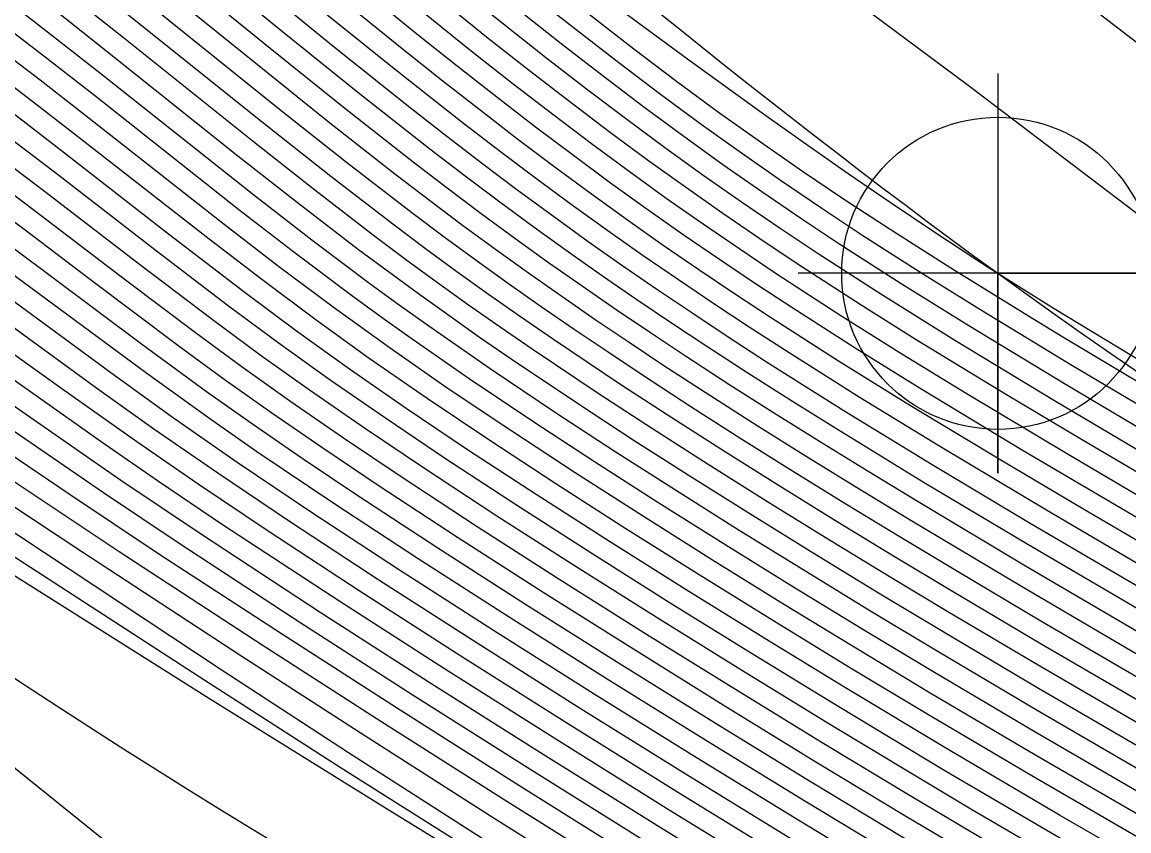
# Model space of a CAD drawing. Extents: x 2602990 to 2605851, y 618069 to 619180.
# Drawn here: x 2604245.97 to 2604262.59, y 618245.95 to 618258.1 of the extents above; entities that cross this region are included whole.
import ezdxf

# ---------------------------------------------------------------- set-up
doc = ezdxf.new("R2010")
doc.units = 0
for name, color, linetype in [('DTM Contours Major', 7, 'Continuous'), ('DTM Contours Minor', 7, 'Continuous'), ('Exist DTM Breakline', 7, 'Continuous'), ('Exist DTM Breakline Underwater', 7, 'Continuous'), ('Exist DTM Breakline Underwater Cogo Point CELL', 7, 'Continuous')]:
    doc.layers.add(name, color=color, linetype=linetype)

# ---------------------------------------------------------------- blocks, each defined once
blk = doc.blocks.new('EXIST DTM BREAKLINE UNDERWATER COGO POINT')
at = {"layer": 'Exist DTM Breakline Underwater Cogo Point CELL'}
blk.add_lwpolyline([(0, 0.06), (0, -0.06), (0, 0), (0.06, 0), (-0.06, 0)], dxfattribs=at)
blk.add_circle((0, 0), 0.04688, dxfattribs=at)

msp = doc.modelspace()

# ---------------------------------------------------------------- linework, layer by layer
at = {"layer": 'DTM Contours Major'}
for points in [[(2604236.461, 618273.131), (2604237.586, 618272.449), (2604239.193, 618271.457), (2604240.121, 618270.873), (2604241.032, 618270.292), (2604242.825, 618269.132), (2604245.436, 618267.413), (2604248.138, 618265.613), (2604250.421, 618264.076), (2604252.535, 618262.636), (2604254.378, 618261.359), (2604256.111, 618260.136), (2604257.236, 618259.327), (2604258.367, 618258.5), (2604260.179, 618257.149), (2604262.948, 618255.05)], [(2604242.798, 618264.355), (2604243.458, 618263.873), (2604244.124, 618263.377), (2604244.796, 618262.866), (2604245.717, 618262.148), (2604246.645, 618261.407), (2604247.572, 618260.656), (2604250.266, 618258.448), (2604251.461, 618257.482), (2604252.037, 618257.024), (2604252.602, 618256.582), (2604253.157, 618256.155), (2604253.703, 618255.744), (2604254.239, 618255.349), (2604254.771, 618254.966), (2604255.3, 618254.594), (2604255.829, 618254.23), (2604256.36, 618253.873), (2604256.894, 618253.52), (2604257.437, 618253.169), (2604258.561, 618252.46), (2604259.766, 618251.723), (2604261.408, 618250.743), (2604263.349, 618249.604)], [(2604262.669, 618243.155), (2604261.472, 618243.833), (2604260.078, 618244.644), (2604259.091, 618245.23), (2604257.636, 618246.109), (2604256.11, 618247.045), (2604254.566, 618248.007), (2604253.054, 618248.962), (2604251.627, 618249.879), (2604250.337, 618250.724), (2604249.205, 618251.486), (2604248.215, 618252.175), (2604247.306, 618252.829), (2604245.524, 618254.137), (2604244.547, 618254.842), (2604244.013, 618255.218), (2604243.442, 618255.613), (2604242.105, 618256.513), (2604240.639, 618257.476), (2604239.099, 618258.471), (2604234.087, 618261.676)], [(2604263.083, 618246.335), (2604261.199, 618247.429), (2604259.676, 618248.33), (2604258.623, 618248.964), (2604257.575, 618249.603), (2604256.542, 618250.242), (2604255.537, 618250.875), (2604254.571, 618251.493), (2604253.657, 618252.091), (2604252.689, 618252.741), (2604251.783, 618253.37), (2604251.347, 618253.681), (2604250.92, 618253.993), (2604250.075, 618254.626), (2604249.23, 618255.279), (2604247.059, 618256.993), (2604246.368, 618257.533), (2604245.649, 618258.087)], [(2604262.932, 618239.823), (2604262.056, 618240.331), (2604261.142, 618240.844), (2604260.582, 618241.155), (2604259.434, 618241.731), (2604258.825, 618242.05), (2604256.989, 618243.076), (2604254.981, 618244.266), (2604252.882, 618245.56), (2604250.768, 618246.895), (2604248.719, 618248.211), (2604244.288, 618251.078), (2604242.97, 618251.92), (2604241.126, 618253.083), (2604234.897, 618256.971)]]:
    msp.add_lwpolyline(points, dxfattribs=at)
at = {"layer": 'DTM Contours Minor'}
for points in [[(2604239.006, 618273.997), (2604240.282, 618273.187), (2604242.59, 618271.696), (2604247.877, 618268.266), (2604249.849, 618266.968), (2604251.856, 618265.626), (2604252.829, 618264.967), (2604254.212, 618264.017), (2604255.491, 618263.124), (2604257.33, 618261.816), (2604258.828, 618260.729), (2604260.288, 618259.646), (2604261.804, 618258.495), (2604264.389, 618256.504), (2604266.351, 618255.015), (2604268.041, 618253.749), (2604269.908, 618252.36), (2604274.081, 618249.275), (2604278.788, 618245.807), (2604281.219, 618244.021), (2604283.52, 618242.338), (2604285.581, 618240.843), (2604287.292, 618239.619)], [(2604246.281, 618265.055), (2604247.377, 618264.138), (2604250.673, 618261.349), (2604251.727, 618260.463), (2604252.452, 618259.861), (2604253.155, 618259.284), (2604253.84, 618258.732), (2604254.508, 618258.202), (2604255.161, 618257.695), (2604255.803, 618257.21), (2604256.433, 618256.746), (2604257.061, 618256.298), (2604257.694, 618255.859), (2604258.341, 618255.424), (2604259.008, 618254.987), (2604259.919, 618254.408), (2604261.151, 618253.649), (2604261.604, 618253.374), (2604263.245, 618252.393)], [(2604245.123, 618264.72), (2604246.114, 618263.92), (2604247.132, 618263.083), (2604251.203, 618259.693), (2604252.554, 618258.589), (2604253.203, 618258.07), (2604253.835, 618257.572), (2604254.451, 618257.095), (2604255.054, 618256.639), (2604255.641, 618256.206), (2604256.218, 618255.79), (2604256.79, 618255.39), (2604257.359, 618255.001), (2604257.93, 618254.621), (2604258.868, 618254.015), (2604260.007, 618253.305), (2604261.502, 618252.402), (2604263.372, 618251.296)], [(2604246.245, 618264.659), (2604247.31, 618263.773), (2604250.529, 618261.064), (2604251.563, 618260.199), (2604252.276, 618259.61), (2604252.968, 618259.045), (2604253.64, 618258.503), (2604254.296, 618257.985), (2604254.936, 618257.489), (2604255.561, 618257.015), (2604256.172, 618256.565), (2604256.775, 618256.132), (2604257.378, 618255.712), (2604257.984, 618255.301), (2604258.601, 618254.894), (2604259.51, 618254.312), (2604260.38, 618253.771), (2604261.739, 618252.948), (2604263.321, 618252.008)], [(2604263.047, 618246.013), (2604261.18, 618247.096), (2604259.612, 618248.024), (2604258.519, 618248.682), (2604257.424, 618249.35), (2604256.343, 618250.02), (2604255.29, 618250.682), (2604254.28, 618251.33), (2604253.327, 618251.953), (2604252.373, 618252.593), (2604251.485, 618253.209), (2604250.644, 618253.815), (2604249.824, 618254.428), (2604249.007, 618255.057), (2604246.911, 618256.704), (2604246.243, 618257.224), (2604245.545, 618257.758), (2604244.816, 618258.305), (2604244.053, 618258.863), (2604242.985, 618259.619), (2604241.874, 618260.383), (2604240.741, 618261.144), (2604238.493, 618262.629), (2604235.602, 618264.536)], [(2604243.757, 618264.5), (2604244.34, 618264.057), (2604244.933, 618263.6), (2604245.879, 618262.852), (2604246.841, 618262.075), (2604248.772, 618260.488), (2604250.643, 618258.945), (2604251.903, 618257.923), (2604252.509, 618257.439), (2604253.102, 618256.974), (2604253.682, 618256.527), (2604254.252, 618256.097), (2604254.808, 618255.686), (2604255.358, 618255.291), (2604255.902, 618254.908), (2604256.445, 618254.536), (2604256.987, 618254.172), (2604257.531, 618253.815), (2604258.482, 618253.207), (2604259.486, 618252.585), (2604261.007, 618251.667), (2604261.918, 618251.128), (2604263.373, 618250.273)], [(2604247.303, 618264.616), (2604250.464, 618261.914), (2604251.755, 618260.823), (2604252.707, 618260.038), (2604253.325, 618259.542), (2604253.851, 618259.129), (2604254.38, 618258.723), (2604254.912, 618258.322), (2604255.988, 618257.529), (2604257.142, 618256.697), (2604257.757, 618256.26), (2604258.38, 618255.825), (2604259.011, 618255.392), (2604259.649, 618254.964), (2604260.295, 618254.54), (2604260.483, 618254.419), (2604261.471, 618253.799), (2604263.212, 618252.745)], [(2604244.449, 618264.398), (2604244.999, 618263.969), (2604245.959, 618263.205), (2604246.939, 618262.41), (2604248.913, 618260.78), (2604250.831, 618259.194), (2604252.122, 618258.144), (2604252.743, 618257.648), (2604253.349, 618257.172), (2604253.942, 618256.714), (2604254.523, 618256.276), (2604255.089, 618255.857), (2604255.648, 618255.456), (2604256.2, 618255.067), (2604256.75, 618254.691), (2604257.299, 618254.323), (2604258.286, 618253.681), (2604259.185, 618253.117), (2604260.149, 618252.526), (2604261.685, 618251.608), (2604263.379, 618250.611)], [(2604245.063, 618264.342), (2604246.038, 618263.561), (2604247.036, 618262.746), (2604249.054, 618261.073), (2604251.018, 618259.443), (2604252.34, 618258.366), (2604252.975, 618257.858), (2604253.594, 618257.37), (2604254.199, 618256.903), (2604254.791, 618256.456), (2604255.367, 618256.03), (2604255.935, 618255.622), (2604256.496, 618255.228), (2604257.055, 618254.846), (2604257.613, 618254.473), (2604258.574, 618253.85), (2604259.398, 618253.333), (2604260.755, 618252.506), (2604261.881, 618251.834), (2604263.379, 618250.952)], [(2604243.607, 618264.186), (2604244.232, 618263.717), (2604244.865, 618263.232), (2604245.798, 618262.499), (2604246.743, 618261.741), (2604247.691, 618260.969), (2604250.455, 618258.696), (2604251.682, 618257.702), (2604252.274, 618257.231), (2604252.853, 618256.778), (2604253.42, 618256.341), (2604253.978, 618255.92), (2604254.525, 618255.517), (2604255.065, 618255.128), (2604255.602, 618254.75), (2604256.138, 618254.383), (2604256.674, 618254.022), (2604257.213, 618253.668), (2604258.236, 618253.012), (2604259.317, 618252.341), (2604260.722, 618251.494), (2604261.93, 618250.778), (2604263.363, 618249.937)], [(2604246.185, 618264.284), (2604247.224, 618263.425), (2604250.373, 618260.788), (2604251.386, 618259.944), (2604252.085, 618259.368), (2604252.765, 618258.815), (2604253.426, 618258.284), (2604254.07, 618257.776), (2604254.698, 618257.289), (2604255.311, 618256.825), (2604255.909, 618256.384), (2604256.498, 618255.961), (2604257.082, 618255.552), (2604257.666, 618255.154), (2604258.255, 618254.764), (2604259.175, 618254.172), (2604260.189, 618253.54), (2604261.655, 618252.654), (2604263.355, 618251.647)], [(2604263.01, 618245.692), (2604261.161, 618246.763), (2604259.549, 618247.716), (2604258.416, 618248.399), (2604257.275, 618249.096), (2604256.144, 618249.797), (2604255.042, 618250.49), (2604253.987, 618251.167), (2604252.996, 618251.815), (2604252.058, 618252.445), (2604251.188, 618253.048), (2604250.368, 618253.637), (2604249.573, 618254.23), (2604248.784, 618254.836), (2604246.763, 618256.416), (2604246.116, 618256.915), (2604245.44, 618257.43), (2604244.731, 618257.959), (2604243.987, 618258.5), (2604242.886, 618259.275), (2604241.734, 618260.062), (2604240.557, 618260.849), (2604238.219, 618262.386), (2604235.903, 618263.906)], [(2604262.971, 618245.372), (2604261.553, 618246.191), (2604259.906, 618247.159), (2604258.314, 618248.115), (2604257.126, 618248.841), (2604255.945, 618249.574), (2604254.794, 618250.299), (2604253.693, 618251.004), (2604252.665, 618251.677), (2604251.743, 618252.297), (2604250.892, 618252.886), (2604250.094, 618253.459), (2604249.324, 618254.031), (2604248.175, 618254.913), (2604246.613, 618256.128), (2604245.988, 618256.608), (2604245.334, 618257.103), (2604244.645, 618257.613), (2604243.92, 618258.137), (2604242.787, 618258.93), (2604241.596, 618259.74), (2604240.373, 618260.554), (2604237.945, 618262.143), (2604235.615, 618263.666)], [(2604262.931, 618245.053), (2604261.542, 618245.853), (2604259.858, 618246.842), (2604258.214, 618247.831), (2604256.978, 618248.586), (2604255.747, 618249.35), (2604254.545, 618250.107), (2604253.399, 618250.843), (2604252.334, 618251.54), (2604251.429, 618252.148), (2604250.598, 618252.723), (2604249.821, 618253.279), (2604249.075, 618253.832), (2604247.966, 618254.678), (2604246.461, 618255.842), (2604245.859, 618256.301), (2604245.226, 618256.777), (2604244.559, 618257.268), (2604243.853, 618257.775), (2604242.689, 618258.586), (2604241.458, 618259.418), (2604240.19, 618260.257), (2604237.67, 618261.899), (2604235.327, 618263.427)], [(2604261.531, 618245.516), (2604260.248, 618246.267), (2604259.369, 618246.789), (2604258.114, 618247.546), (2604256.831, 618248.331), (2604255.549, 618249.127), (2604254.297, 618249.916), (2604253.105, 618250.681), (2604252.001, 618251.404), (2604251.116, 618251.999), (2604250.304, 618252.559), (2604249.549, 618253.098), (2604248.826, 618253.631), (2604247.757, 618254.443), (2604246.309, 618255.556), (2604245.728, 618255.995), (2604245.117, 618256.451), (2604244.471, 618256.924), (2604243.786, 618257.413), (2604242.592, 618258.24), (2604241.32, 618259.095), (2604240.007, 618259.961), (2604237.396, 618261.656), (2604235.04, 618263.187)], [(2604262.847, 618244.417), (2604261.519, 618245.179), (2604260.213, 618245.943), (2604259.312, 618246.479), (2604258.016, 618247.26), (2604256.685, 618248.075), (2604255.351, 618248.903), (2604254.048, 618249.725), (2604252.81, 618250.52), (2604251.669, 618251.268), (2604250.803, 618251.849), (2604250.012, 618252.394), (2604249.279, 618252.916), (2604248.579, 618253.43), (2604247.548, 618254.208), (2604246.155, 618255.27), (2604245.596, 618255.69), (2604245.006, 618256.127), (2604244.382, 618256.581), (2604243.719, 618257.052), (2604242.494, 618257.895), (2604241.183, 618258.772), (2604239.825, 618259.664), (2604235.293, 618262.595)], [(2604262.804, 618244.101), (2604261.508, 618244.842), (2604260.178, 618245.619), (2604259.255, 618246.167), (2604257.92, 618246.973), (2604256.54, 618247.818), (2604255.154, 618248.68), (2604253.799, 618249.535), (2604252.514, 618250.36), (2604251.336, 618251.131), (2604250.492, 618251.698), (2604249.722, 618252.228), (2604249.01, 618252.733), (2604248.333, 618253.227), (2604247.001, 618254.229), (2604245.999, 618254.986), (2604244.894, 618255.804), (2604244.292, 618256.238), (2604243.65, 618256.691), (2604242.397, 618257.55), (2604241.047, 618258.449), (2604239.643, 618259.366), (2604234.993, 618262.364)], [(2604262.759, 618243.785), (2604261.496, 618244.505), (2604260.144, 618245.294), (2604259.2, 618245.855), (2604257.824, 618246.686), (2604256.396, 618247.561), (2604254.957, 618248.456), (2604253.551, 618249.344), (2604252.219, 618250.199), (2604251.003, 618250.996), (2604250.181, 618251.547), (2604249.433, 618252.061), (2604248.743, 618252.548), (2604247.769, 618253.26), (2604245.842, 618254.702), (2604244.78, 618255.482), (2604244.2, 618255.897), (2604243.582, 618256.331), (2604242.3, 618257.204), (2604240.911, 618258.125), (2604239.461, 618259.068), (2604234.692, 618262.134)], [(2604262.714, 618243.469), (2604261.484, 618244.169), (2604260.111, 618244.969), (2604259.145, 618245.543), (2604257.729, 618246.398), (2604256.252, 618247.304), (2604254.761, 618248.232), (2604253.302, 618249.153), (2604251.923, 618250.039), (2604250.67, 618250.86), (2604249.501, 618251.647), (2604248.806, 618252.13), (2604247.845, 618252.819), (2604245.684, 618254.419), (2604244.664, 618255.161), (2604244.107, 618255.557), (2604243.512, 618255.971), (2604242.202, 618256.859), (2604240.775, 618257.8), (2604239.28, 618258.77), (2604234.39, 618261.905)], [(2604245.636, 618261.797), (2604246.547, 618261.074), (2604247.454, 618260.342), (2604250.665, 618257.723), (2604251.8, 618256.817), (2604252.35, 618256.386), (2604252.892, 618255.971), (2604253.426, 618255.568), (2604253.952, 618255.181), (2604254.474, 618254.805), (2604254.996, 618254.438), (2604255.519, 618254.079), (2604256.045, 618253.725), (2604256.576, 618253.374), (2604257.155, 618252.998), (2604257.747, 618252.621), (2604258.356, 618252.24), (2604259.643, 618251.453), (2604261.114, 618250.573), (2604263.333, 618249.272)], [(2604262.623, 618242.84), (2604261.459, 618243.497), (2604260.046, 618244.318), (2604259.039, 618244.916), (2604257.544, 618245.819), (2604255.969, 618246.786), (2604254.371, 618247.782), (2604252.807, 618248.771), (2604251.332, 618249.718), (2604250.004, 618250.588), (2604248.911, 618251.323), (2604247.954, 618251.985), (2604247.076, 618252.612), (2604245.363, 618253.856), (2604244.428, 618254.523), (2604243.372, 618255.254), (2604242.007, 618256.168), (2604240.503, 618257.151), (2604238.917, 618258.172), (2604233.783, 618261.448)], [(2604263.313, 618248.941), (2604261.077, 618250.252), (2604259.522, 618251.181), (2604258.152, 618252.019), (2604257.503, 618252.426), (2604256.872, 618252.828), (2604256.256, 618253.228), (2604255.728, 618253.577), (2604255.207, 618253.928), (2604254.691, 618254.284), (2604254.177, 618254.645), (2604253.663, 618255.014), (2604253.148, 618255.393), (2604252.626, 618255.786), (2604252.098, 618256.191), (2604251.016, 618257.042), (2604249.887, 618257.951), (2604247.336, 618260.029), (2604246.449, 618260.74), (2604245.555, 618261.446)], [(2604263.291, 618248.611), (2604261.041, 618249.929), (2604259.403, 618250.908), (2604258.663, 618251.358), (2604257.949, 618251.798), (2604257.258, 618252.231), (2604256.588, 618252.658), (2604255.935, 618253.083), (2604255.411, 618253.43), (2604254.895, 618253.778), (2604254.384, 618254.13), (2604253.878, 618254.485), (2604253.374, 618254.848), (2604252.869, 618255.219), (2604252.359, 618255.602), (2604251.845, 618255.996), (2604250.794, 618256.822), (2604249.698, 618257.702), (2604247.217, 618259.715), (2604246.351, 618260.407), (2604245.474, 618261.096)], [(2604263.238, 618242.164), (2604262.577, 618242.527), (2604261.448, 618243.162), (2604260.015, 618243.992), (2604258.987, 618244.602), (2604257.453, 618245.529), (2604255.829, 618246.527), (2604254.178, 618247.556), (2604252.561, 618248.579), (2604251.038, 618249.558), (2604249.67, 618250.453), (2604248.618, 618251.158), (2604247.695, 618251.794), (2604246.572, 618252.591), (2604244.766, 618253.884), (2604243.82, 618254.543), (2604243.301, 618254.897), (2604241.909, 618255.824), (2604240.366, 618256.827), (2604238.735, 618257.873), (2604233.939, 618260.925)], [(2604263.154, 618241.874), (2604262.531, 618242.214), (2604261.436, 618242.826), (2604260.482, 618243.374), (2604259.47, 618243.969), (2604258.936, 618244.287), (2604257.363, 618245.238), (2604255.692, 618246.266), (2604253.987, 618247.329), (2604252.316, 618248.387), (2604250.744, 618249.397), (2604248.985, 618250.551), (2604248.02, 618251.201), (2604247.16, 618251.795), (2604244.623, 618253.586), (2604243.723, 618254.207), (2604243.23, 618254.54), (2604241.81, 618255.48), (2604240.229, 618256.503), (2604238.553, 618257.574), (2604233.608, 618260.714)], [(2604263.267, 618248.283), (2604261.006, 618249.606), (2604259.286, 618250.634), (2604258.504, 618251.109), (2604257.747, 618251.576), (2604257.013, 618252.036), (2604256.303, 618252.49), (2604255.613, 618252.938), (2604255.092, 618253.284), (2604254.581, 618253.629), (2604254.077, 618253.976), (2604253.579, 618254.326), (2604253.084, 618254.682), (2604252.59, 618255.044), (2604252.093, 618255.418), (2604251.592, 618255.801), (2604250.571, 618256.602), (2604249.508, 618257.454), (2604247.098, 618259.402), (2604246.253, 618260.075), (2604245.393, 618260.746)], [(2604263.241, 618247.956), (2604261.299, 618249.09), (2604260.02, 618249.848), (2604259.171, 618250.358), (2604258.346, 618250.86), (2604257.545, 618251.355), (2604256.768, 618251.842), (2604256.017, 618252.322), (2604255.29, 618252.795), (2604254.773, 618253.139), (2604254.267, 618253.481), (2604253.77, 618253.823), (2604253.279, 618254.167), (2604252.794, 618254.516), (2604252.311, 618254.87), (2604251.826, 618255.234), (2604250.847, 618255.989), (2604249.838, 618256.787), (2604246.978, 618259.09), (2604246.154, 618259.742), (2604245.311, 618260.396)], [(2604263.213, 618247.63), (2604261.278, 618248.758), (2604259.948, 618249.546), (2604259.058, 618250.081), (2604258.189, 618250.61), (2604257.343, 618251.133), (2604256.523, 618251.648), (2604255.73, 618252.154), (2604254.966, 618252.653), (2604253.952, 618253.332), (2604253.461, 618253.67), (2604252.98, 618254.008), (2604252.504, 618254.349), (2604252.032, 618254.695), (2604251.559, 618255.049), (2604250.608, 618255.781), (2604249.631, 618256.553), (2604246.858, 618258.777), (2604246.054, 618259.41), (2604245.23, 618260.046)], [(2604263.07, 618241.585), (2604262.486, 618241.901), (2604261.426, 618242.49), (2604260.46, 618243.043), (2604259.432, 618243.647), (2604258.887, 618243.971), (2604257.276, 618244.945), (2604255.556, 618246.003), (2604253.798, 618247.101), (2604252.073, 618248.193), (2604250.451, 618249.235), (2604248.667, 618250.404), (2604247.459, 618251.217), (2604246.139, 618252.131), (2604244.479, 618253.289), (2604243.625, 618253.872), (2604243.16, 618254.184), (2604241.71, 618255.136), (2604240.091, 618256.18), (2604238.369, 618257.276), (2604234.89, 618259.478)], [(2604262.907, 618241.008), (2604261.889, 618241.554), (2604260.925, 618242.092), (2604259.902, 618242.681), (2604258.795, 618243.334), (2604257.109, 618244.353), (2604255.295, 618245.471), (2604253.432, 618246.637), (2604251.597, 618247.8), (2604249.869, 618248.91), (2604248.028, 618250.111), (2604246.681, 618251.009), (2604244.195, 618252.693), (2604243.026, 618253.469), (2604241.508, 618254.452), (2604239.806, 618255.538), (2604234.295, 618259.016)], [(2604263.183, 618247.305), (2604261.258, 618248.426), (2604259.877, 618249.244), (2604258.947, 618249.803), (2604258.034, 618250.359), (2604257.143, 618250.91), (2604256.277, 618251.454), (2604255.442, 618251.988), (2604254.64, 618252.511), (2604253.636, 618253.184), (2604253.153, 618253.517), (2604252.68, 618253.849), (2604252.214, 618254.183), (2604251.753, 618254.52), (2604251.293, 618254.864), (2604250.369, 618255.574), (2604249.424, 618256.319), (2604247.495, 618257.863), (2604246.737, 618258.465), (2604245.954, 618259.079)], [(2604262.825, 618240.734), (2604261.891, 618241.223), (2604260.912, 618241.759), (2604259.874, 618242.35), (2604258.749, 618243.011), (2604257.027, 618244.049), (2604255.169, 618245.195), (2604253.254, 618246.395), (2604251.363, 618247.595), (2604249.579, 618248.742), (2604247.433, 618250.143), (2604245.505, 618251.427), (2604243.709, 618252.623), (2604242.969, 618253.107), (2604241.407, 618254.112), (2604239.658, 618255.222), (2604233.977, 618258.799)], [(2604263.151, 618246.98), (2604261.238, 618248.094), (2604259.808, 618248.941), (2604258.837, 618249.524), (2604257.88, 618250.108), (2604256.942, 618250.688), (2604256.031, 618251.26), (2604255.153, 618251.822), (2604254.313, 618252.371), (2604253.32, 618253.037), (2604252.845, 618253.364), (2604252.38, 618253.69), (2604251.925, 618254.016), (2604251.475, 618254.345), (2604251.027, 618254.679), (2604250.131, 618255.366), (2604249.216, 618256.085), (2604247.351, 618257.572), (2604246.615, 618258.154), (2604245.853, 618258.748)], [(2604262.819, 618240.473), (2604262.386, 618240.681), (2604261.951, 618240.896), (2604261.447, 618241.153), (2604260.934, 618241.424), (2604260.407, 618241.709), (2604259.863, 618242.012), (2604259.297, 618242.334), (2604258.706, 618242.677), (2604256.94, 618243.731), (2604255.032, 618244.904), (2604253.065, 618246.139), (2604251.119, 618247.379), (2604249.275, 618248.57), (2604246.869, 618250.145), (2604243.933, 618252.085), (2604242.928, 618252.738), (2604241.308, 618253.773), (2604239.505, 618254.911), (2604233.633, 618258.598)], [(2604263.118, 618246.657), (2604261.218, 618247.762), (2604259.741, 618248.636), (2604258.73, 618249.245), (2604257.727, 618249.856), (2604256.742, 618250.465), (2604255.784, 618251.067), (2604254.863, 618251.657), (2604253.985, 618252.231), (2604253.005, 618252.889), (2604252.081, 618253.53), (2604251.635, 618253.849), (2604251.197, 618254.169), (2604250.327, 618254.823), (2604249.454, 618255.5), (2604247.205, 618257.282), (2604246.492, 618257.843), (2604245.752, 618258.417)], [(2604262.402, 618239.529), (2604262.301, 618239.56), (2604262.225, 618239.592), (2604262.166, 618239.626), (2604262.067, 618239.708), (2604262.011, 618239.756), (2604261.834, 618239.893), (2604261.583, 618240.066), (2604261.263, 618240.275), (2604260.429, 618240.795), (2604253.92, 618244.763), (2604251.432, 618246.293), (2604248.83, 618247.91), (2604245.643, 618249.92), (2604243.215, 618251.479), (2604237.626, 618255.103), (2604235.509, 618256.455), (2604233.807, 618257.504), (2604232.687, 618258.127), (2604232.317, 618258.199), (2604233.045, 618257.417), (2604234.902, 618255.805), (2604237.62, 618253.557), (2604237.667, 618253.519)], [(2604262.988, 618241.296), (2604262.442, 618241.589), (2604261.418, 618242.154), (2604260.44, 618242.712), (2604259.395, 618243.323), (2604258.84, 618243.653), (2604257.191, 618244.65), (2604255.423, 618245.739), (2604253.613, 618246.871), (2604251.833, 618247.998), (2604250.159, 618249.073), (2604248.348, 618250.258), (2604247.196, 618251.029), (2604245.679, 618252.069), (2604244.336, 618252.991), (2604243.091, 618253.827), (2604241.61, 618254.794), (2604239.95, 618255.858), (2604236.374, 618258.121)], [(2604263.229, 618239.994), (2604262.044, 618240.681), (2604261.574, 618240.95), (2604261.022, 618241.242), (2604260.467, 618241.495), (2604259.898, 618241.769), (2604259.309, 618242.066), (2604258.695, 618242.388), (2604256.87, 618243.411), (2604254.907, 618244.582), (2604252.883, 618245.84), (2604250.875, 618247.124), (2604248.961, 618248.372), (2604244.406, 618251.385), (2604242.918, 618252.352), (2604241.217, 618253.435), (2604239.343, 618254.613), (2604235.3, 618257.141)], [(2604239.22, 618252.259), (2604240.934, 618250.869), (2604248.28, 618244.953), (2604251.571, 618242.296), (2604254.64, 618239.851), (2604257.44, 618237.706), (2604259.926, 618235.949), (2604262.053, 618234.666), (2604263.774, 618233.946)]]:
    msp.add_lwpolyline(points, dxfattribs=at)
at = {"layer": 'Exist DTM Breakline'}
msp.add_spline([(2604056.195, 618608.101), (2604070.612, 618564.846), (2604060.948, 618498.617), (2604052.223, 618447.183), (2604051.568, 618445.166), (2604051.779, 618438.355), (2604056.316, 618420.051), (2604056.045, 618414.227), (2604060.112, 618404.174), (2604065.814, 618393.977), (2604079.591, 618374.932), (2604102.645, 618354.376), (2604129.573, 618330.438), (2604185.644, 618288.739), (2604229.181, 618260.22), (2604259.941, 618240.43), (2604275.412, 618231.212), (2604276.014, 618212.47)], degree=3, dxfattribs=at)
at = {"layer": 'Exist DTM Breakline Underwater'}
msp.add_spline([(2604068.235, 618404.026), (2604081.862, 618390.481), (2604106.657, 618363.116), (2604137.711, 618338.436), (2604184.389, 618299.643), (2604239.062, 618271.475), (2604260.626, 618254.325), (2604289.805, 618238.046)], degree=3, dxfattribs=at)

# ---------------------------------------------------------------- block references
at = {"layer": 'Exist DTM Breakline Underwater Cogo Point CELL', "xscale": 50, "yscale": 50}
msp.add_blockref('EXIST DTM BREAKLINE UNDERWATER COGO POINT', (2604260.626, 618254.325), dxfattribs=at)

doc.saveas('drawing.dxf')
